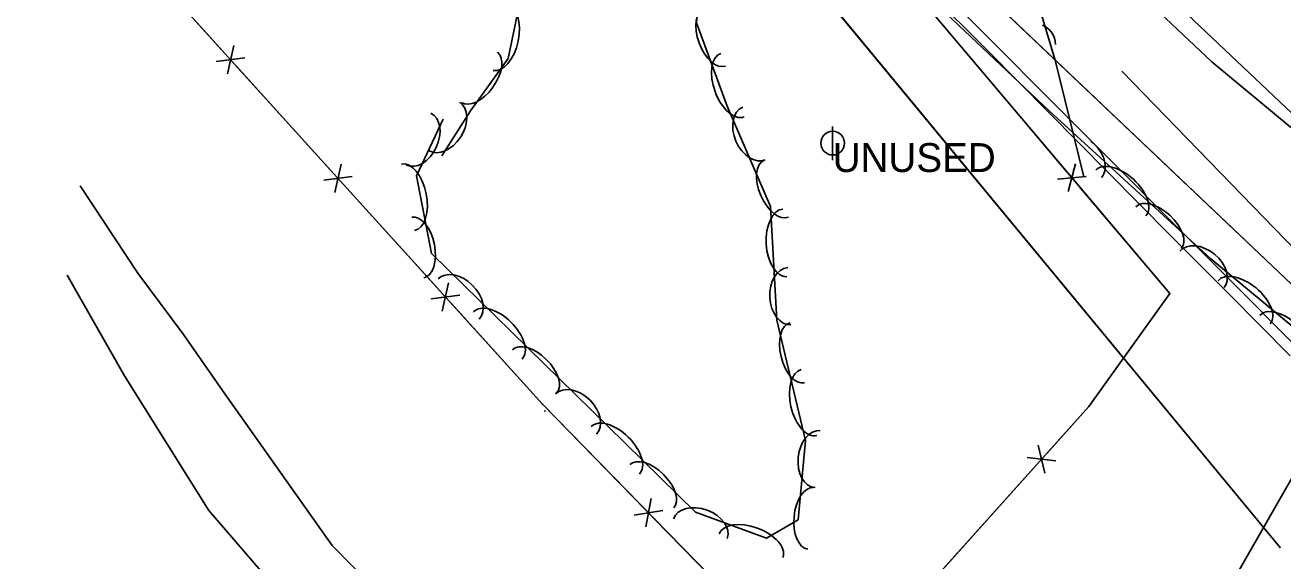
# Model space of a CAD drawing. Extents: x 954793 to 988390, y 1867850 to 1924428.
# Drawn here: x 955383 to 955600.7, y 1923087 to 1923179.7 of the extents above; entities that cross this region are included whole.
import ezdxf

# ---------------------------------------------------------------- set-up
doc = ezdxf.new("R2010")
doc.units = 0
for name, color, linetype in [('S_DITCHLINE', 7, 'Continuous'), ('S_EDGE_PAVEMENT', 7, 'Continuous'), ('S_FENCE', 7, 'Continuous'), ('S_GRD_PT_SYM', 7, 'Continuous'), ('S_MSC_PT_SYM', 7, 'Continuous'), ('S_SHOULDER', 7, 'Continuous'), ('S_STREAM', 7, 'Continuous'), ('S_TREE', 7, 'Continuous'), ('S_UNDERGROUND_CABLE', 7, 'Continuous'), ('S_UTILITY_POLE', 7, 'Continuous'), ('S_UTILITY_POLE_ANNOT', 7, 'Continuous'), ('S_UTL_PT_SYM', 7, 'Continuous'), ('S_WATER_UTILITIES', 7, 'Continuous')]:
    doc.layers.add(name, color=color, linetype=linetype)

msp = doc.modelspace()

# ---------------------------------------------------------------- linework, layer by layer
at = {"layer": 'S_DITCHLINE'}
for points in [[(955602.51, 1923124.59), (955592.04, 1923135.09), (955581.57, 1923145.58), (955571.1, 1923156.08), (955560.62, 1923166.58), (955550.15, 1923177.08), (955539.68, 1923187.57), (955529.21, 1923198.07), (955518.74, 1923208.57), (955508.26, 1923219.06), (955497.79, 1923229.56), (955487.32, 1923240.06), (955476.85, 1923250.55), (955466.37, 1923261.05), (955455.9, 1923271.55), (955445.43, 1923282.05), (955428.43, 1923299.27), (955411.44, 1923316.5), (955400.06, 1923330.55), (955388.69, 1923344.59), (955377.32, 1923358.64)], [(955601.98, 1923122.45), (955591.52, 1923132.98), (955581.06, 1923143.52), (955570.6, 1923154.06), (955560.14, 1923164.6), (955549.68, 1923175.14), (955539.22, 1923185.68), (955528.75, 1923196.22), (955518.29, 1923206.75), (955507.83, 1923217.29), (955497.37, 1923227.83), (955486.91, 1923238.37), (955476.45, 1923248.91), (955465.99, 1923259.45), (955455.52, 1923269.99), (955445.06, 1923280.52), (955427.59, 1923297.86), (955410.11, 1923315.2), (955398.03, 1923328.45), (955385.96, 1923341.69), (955373.88, 1923354.94)], [(955572.87, 1923171.71), (955589.84, 1923154.19), (955606.8, 1923136.68)]]:
    msp.add_lwpolyline(points, dxfattribs=at)
at = {"layer": 'S_EDGE_PAVEMENT'}
msp.add_lwpolyline([(955607.58, 1923159.39), (955590.59, 1923175.45), (955573.52, 1923191.68), (955556.45, 1923207.9), (955540.27, 1923223.23), (955524.08, 1923238.55), (955507.32, 1923254.63), (955490.56, 1923270.7), (955472.74, 1923287.59), (955454.91, 1923304.47), (955438.82, 1923320.03), (955422.72, 1923335.59), (955407.9, 1923350.84), (955393.08, 1923366.09), (955378.19, 1923383.07), (955363.31, 1923400.05), (955350.19, 1923416.78), (955337.08, 1923433.51), (955324.77, 1923451.12), (955314.88, 1923465.28)], dxfattribs=at)
at = {"layer": 'S_FENCE'}
for p, q in [((955472.58, 1923114.09), (955400.95, 1923193.13)), ((955581.14, 1923133.21), (955538.46, 1923183.72)), ((955419.14, 1923176.11), (955418.03, 1923171.24)), ((955416.11, 1923173.36), (955421.07, 1923173.99)), ((955437.74, 1923155.59), (955436.63, 1923150.72)), ((955563.55, 1923150.85), (955564.83, 1923155.68)), ((955434.7, 1923152.84), (955439.66, 1923153.47)), ((955566.68, 1923153.49), (955561.7, 1923153.04)), ((955456.33, 1923135.07), (955455.22, 1923130.2)), ((955567.14, 1923113.69), (955581.14, 1923133.21)), ((955453.3, 1923132.32), (955458.26, 1923132.95)), ((955520.9, 1923064.58), (955472.58, 1923114.09)), ((955522.92, 1923064.4), (955567.13, 1923113.69)), ((955567.13, 1923113.69), (955567.14, 1923113.69)), ((955559.51, 1923102.13), (955558.38, 1923107)), ((955556.46, 1923104.86), (955561.43, 1923104.26)), ((955491.39, 1923097.76), (955490.46, 1923092.84)), ((955488.46, 1923094.9), (955493.39, 1923095.7))]:
    msp.add_line(p, q, dxfattribs=at)
for points in [[(955520.9, 1923064.58), (955472.58, 1923114.09), (955400.95, 1923193.13), (955319.72, 1923285.69), (955337.09, 1923304.37), (955297.79, 1923349.19), (955277.61, 1923326.81)], [(955520.9, 1923064.58), (955472.58, 1923114.09), (955400.95, 1923193.13), (955319.72, 1923285.69), (955337.09, 1923304.37), (955297.79, 1923349.19), (955277.61, 1923326.81)], [(955522.92, 1923064.4), (955567.13, 1923113.69), (955567.14, 1923113.69), (955581.14, 1923133.21), (955538.46, 1923183.72), (955467.94, 1923254.69)], [(955522.92, 1923064.4), (955567.13, 1923113.69), (955567.14, 1923113.69), (955581.14, 1923133.21), (955538.46, 1923183.72), (955467.94, 1923254.69)], [(955400.95, 1923193.13), (955417.24, 1923175.16)], [(955419.55, 1923172.61), (955435.84, 1923154.64)], [(955563.27, 1923154.36), (955556.46, 1923162.42)], [(955438.15, 1923152.09), (955454.44, 1923134.12)], [(955581.14, 1923133.21), (955565.48, 1923151.74)], [(955567.14, 1923113.69), (955581.14, 1923133.21)], [(955456.74, 1923131.57), (955472.58, 1923114.09)], [(955472.58, 1923114.09), (955489.53, 1923096.73)], [(955559.9, 1923105.63), (955567.13, 1923113.69)], [(955541.41, 1923085.02), (955557.61, 1923103.07)], [(955491.92, 1923094.27), (955508.87, 1923076.91)]]:
    msp.add_lwpolyline(points, dxfattribs=at)
at = {"layer": 'S_GRD_PT_SYM'}
msp.add_lwpolyline([(955473, 1923112.89), (955473, 1923112.94), (955473, 1923112.89), (955472.95, 1923112.89), (955473, 1923112.89), (955473, 1923112.84), (955473, 1923112.89), (955473.05, 1923112.89)], dxfattribs=at)
at = {"layer": 'S_MSC_PT_SYM'}
for points in [[(955581.14, 1923133.21), (955581.14, 1923133.26), (955581.14, 1923133.21), (955581.09, 1923133.21), (955581.14, 1923133.21), (955581.14, 1923133.16), (955581.14, 1923133.21), (955581.19, 1923133.21)], [(955472.58, 1923114.09), (955472.58, 1923114.14), (955472.58, 1923114.09), (955472.53, 1923114.09), (955472.58, 1923114.09), (955472.58, 1923114.04), (955472.58, 1923114.09), (955472.63, 1923114.09)], [(955567.13, 1923113.69), (955567.13, 1923113.74), (955567.13, 1923113.69), (955567.08, 1923113.69), (955567.13, 1923113.69), (955567.13, 1923113.64), (955567.13, 1923113.69), (955567.18, 1923113.69)], [(955567.14, 1923113.69), (955567.14, 1923113.74), (955567.14, 1923113.69), (955567.09, 1923113.69), (955567.14, 1923113.69), (955567.14, 1923113.64), (955567.14, 1923113.69), (955567.19, 1923113.69)]]:
    msp.add_lwpolyline(points, dxfattribs=at)
for points in [[(955581.14, 1923133.21), (955581.1, 1923133.18), (955581.14, 1923133.21), (955581.17, 1923133.17), (955581.14, 1923133.21), (955581.18, 1923133.24), (955581.14, 1923133.21), (955581.11, 1923133.25)], [(955581.14, 1923133.21), (955581.1, 1923133.18), (955581.14, 1923133.21), (955581.17, 1923133.17), (955581.14, 1923133.21), (955581.18, 1923133.24), (955581.14, 1923133.21), (955581.11, 1923133.25)], [(955472.58, 1923114.09), (955472.55, 1923114.06), (955472.58, 1923114.09), (955472.62, 1923114.06), (955472.58, 1923114.09), (955472.62, 1923114.13), (955472.58, 1923114.09), (955472.55, 1923114.13)], [(955472.58, 1923114.09), (955472.55, 1923114.06), (955472.58, 1923114.09), (955472.62, 1923114.06), (955472.58, 1923114.09), (955472.62, 1923114.13), (955472.58, 1923114.09), (955472.55, 1923114.13)], [(955567.13, 1923113.69), (955567.18, 1923113.72), (955567.13, 1923113.69), (955567.11, 1923113.74), (955567.13, 1923113.69), (955567.09, 1923113.67), (955567.13, 1923113.69), (955567.16, 1923113.65)], [(955567.13, 1923113.69), (955567.18, 1923113.72), (955567.13, 1923113.69), (955567.11, 1923113.74), (955567.13, 1923113.69), (955567.09, 1923113.67), (955567.13, 1923113.69), (955567.16, 1923113.65)], [(955567.14, 1923113.69), (955567.1, 1923113.71), (955567.14, 1923113.69), (955567.11, 1923113.64), (955567.14, 1923113.69), (955567.18, 1923113.66), (955567.14, 1923113.69), (955567.17, 1923113.73)], [(955567.14, 1923113.69), (955567.1, 1923113.71), (955567.14, 1923113.69), (955567.11, 1923113.64), (955567.14, 1923113.69), (955567.18, 1923113.66), (955567.14, 1923113.69), (955567.17, 1923113.73)]]:
    msp.add_lwpolyline(points, close=True, dxfattribs=at)
at = {"layer": 'S_SHOULDER'}
msp.add_lwpolyline([(955604.28, 1923161.12), (955603.92, 1923161.2), (955603.63, 1923161.29), (955601.97, 1923162.09), (955588.43, 1923173.31), (955571.43, 1923189.35), (955554.42, 1923205.39), (955538.16, 1923220.9), (955521.9, 1923236.41), (955504.78, 1923252.23), (955487.66, 1923268.05), (955479.85, 1923274.52), (955476.21, 1923275.77), (955473.98, 1923274.78), (955464.98, 1923283.49), (955465.72, 1923285.72), (955463.18, 1923290.2), (955452.34, 1923301.84), (955436.49, 1923317.42), (955432.05, 1923321.79)], dxfattribs=at)
at = {"layer": 'S_STREAM'}
for points in [[(955458.7, 1923069.1), (955451.06, 1923075.77), (955443.58, 1923082.11), (955436.16, 1923089.63), (955417.59, 1923115.88), (955410.42, 1923126.15), (955402.56, 1923136.73), (955392.56, 1923151.83)], [(955390.31, 1923136.39), (955400.25, 1923118.96), (955414.84, 1923095.71), (955425.29, 1923083.55), (955445.64, 1923061.33), (955453.62, 1923053.72), (955457.32, 1923050.21)], [(955628.57, 1923134.85), (955616.47, 1923119.87), (955604.36, 1923104.9), (955593.36, 1923085.79), (955582.35, 1923066.68), (955580.29, 1923053.05), (955578.22, 1923039.42), (955576.15, 1923025.79), (955574.08, 1923012.16)]]:
    msp.add_lwpolyline(points, dxfattribs=at)
at = {"layer": 'S_TREE'}
for points in [[(955325.3, 1923284.83), (955341.87, 1923265.4), (955353.43, 1923254.61), (955364.79, 1923256.25), (955370.22, 1923263.74), (955376.7, 1923272.31), (955391.28, 1923283.2), (955406.5, 1923278.03), (955415.61, 1923258.64), (955415.33, 1923231.67), (955412.65, 1923215.23), (955410.86, 1923204.84), (955415.84, 1923195.79), (955426.39, 1923198.84), (955440.39, 1923204.67), (955456.64, 1923206.79), (955465.74, 1923199.1), (955469.18, 1923186.17), (955466.61, 1923173.88), (955460.1, 1923164.84), (955455.16, 1923157.07)], [(955535.56, 1923182.04), (955493.19, 1923226.42), (955472.56, 1923246.72), (955462.37, 1923256.27), (955459.69, 1923259.61), (955460.05, 1923261.67), (955463.32, 1923262.91), (955470.41, 1923257.35), (955531.42, 1923206.25), (955540.18, 1923202.16), (955550.29, 1923195.77), (955557.5, 1923186.29), (955561.3, 1923173.6), (955566.24, 1923153.44)], [(955455.38, 1923163.39), (955450.74, 1923153.56), (955453.39, 1923140.16), (955483.91, 1923110.29), (955499.04, 1923095.41), (955511.34, 1923090.87), (955516.83, 1923094.09), (955518.1, 1923107.8), (955513.15, 1923128.6), (955512.04, 1923148.26), (955504.56, 1923165.62), (955499.21, 1923180.04), (955500.24, 1923192.69), (955510.64, 1923195.39), (955526.62, 1923189.63), (955541.39, 1923182.64), (955560.27, 1923164.83), (955588.23, 1923139.24), (955612.35, 1923119.26)]]:
    msp.add_lwpolyline(points, dxfattribs=at)
msp.add_arc((955557.72, 1923176.29), 3.64, 0.6621, 67.4941, dxfattribs=at)
for centre, major_axis, ratio, end_param in [((955465.21, 1923177.56), (1.2, 5.74), 0.55008, 6.283185), ((955502.38, 1923177.59), (1.86, -5.01), 0.540699, 6.283185), ((955461.65, 1923170.62), (3.12, 4.34), 0.540699, 6.283185), ((955505.46, 1923169.28), (2.04, -5.5), 0.55008, 6.283185), ((955455.56, 1923162.14), (2.66, 4.18), 0.685311, 6.283185), ((955451.11, 1923159.93), (2.12, 4.48), 0.685311, 6.283185), ((955509.18, 1923160.92), (1.96, -4.55), 0.685311, 6.283185), ((955565.66, 1923156.67), (-3.66, 3.35), 0.685311, 4.841618), ((955449.3, 1923149.87), (-1.14, 5.76), 0.55008, 6.283185), ((955513.01, 1923151.35), (2.12, -4.91), 0.540699, 6.283185), ((955572.66, 1923150.61), (-4.33, 3.96), 0.55008, 6.283185), ((955579.2, 1923144.63), (-3.94, 3.61), 0.540699, 6.283185), ((955451.02, 1923141.17), (-1.04, 5.24), 0.540699, 6.283185), ((955514.52, 1923141.98), (0.33, -5.86), 0.55008, 6.283185), ((955586.72, 1923137.4), (-3.82, 3.16), 0.685311, 6.283185), ((955515.3, 1923132.75), (0.28, -4.95), 0.685311, 6.283185), ((955458.05, 1923132.27), (-3.54, 3.47), 0.685311, 6.283185), ((955594.01, 1923131.7), (-4.52, 3.74), 0.55008, 6.283185), ((955464.85, 1923125.98), (-4.19, 4.1), 0.55008, 6.283185), ((955600.84, 1923126.04), (-4.12, 3.41), 0.540699, 6.283185), ((955516.67, 1923122.98), (1.24, -5.2), 0.540699, 6.283185), ((955471.19, 1923119.77), (-3.82, 3.74), 0.540699, 6.283185), ((955518.72, 1923114.35), (1.36, -5.71), 0.55008, 6.283185), ((955478.37, 1923112.38), (-3.54, 3.47), 0.685311, 6.283185), ((955485.16, 1923106.09), (-4.18, 4.11), 0.55008, 6.283185), ((955520.2, 1923104.57), (-0.46, -4.93), 0.685311, 6.283185), ((955491.48, 1923099.87), (-3.81, 3.75), 0.540699, 6.283185), ((955518.99, 1923094.33), (-0.49, -5.32), 0.540699, 6.283185), ((955499.89, 1923092.56), (-4.65, 1.71), 0.685311, 6.283185), ((955508.67, 1923089.6), (-5.51, 2.03), 0.55008, 6.283185)]:
    msp.add_ellipse(centre, major_axis=major_axis, ratio=ratio, start_param=3.141593, end_param=end_param, dxfattribs=at)
at = {"layer": 'S_UNDERGROUND_CABLE'}
msp.add_line((955611.24, 1923126.24), (955404.51, 1923322.47), dxfattribs=at)
msp.add_lwpolyline([(955676.89, 1923057.8), (955611.24, 1923126.24), (955404.51, 1923322.47), (955363.54, 1923367.87), (955311.33, 1923422.76)], dxfattribs=at)
msp.add_lwpolyline([(955676.89, 1923057.8), (955611.24, 1923126.24), (955404.51, 1923322.47), (955363.54, 1923367.87), (955311.33, 1923422.76)], dxfattribs=at)
at = {"layer": 'S_UTILITY_POLE'}
msp.add_line((955522.79, 1923156.32), (955522.79, 1923162.11), dxfattribs=at)
msp.add_circle((955522.79, 1923159.25), 2.05, dxfattribs=at)
at = {"layer": 'S_UTL_PT_SYM'}
msp.add_lwpolyline([(955600.21, 1923089.32), (955600.21, 1923089.37), (955600.21, 1923089.32), (955600.16, 1923089.32), (955600.21, 1923089.32), (955600.21, 1923089.27), (955600.21, 1923089.32), (955600.26, 1923089.32)], dxfattribs=at)
msp.add_lwpolyline([(955600.21, 1923089.32), (955600.17, 1923089.28), (955600.21, 1923089.32), (955600.24, 1923089.28), (955600.21, 1923089.32), (955600.25, 1923089.35), (955600.21, 1923089.32), (955600.18, 1923089.36)], close=True, dxfattribs=at)
msp.add_lwpolyline([(955600.21, 1923089.32), (955600.17, 1923089.28), (955600.21, 1923089.32), (955600.24, 1923089.28), (955600.21, 1923089.32), (955600.25, 1923089.35), (955600.21, 1923089.32), (955600.18, 1923089.36)], close=True, dxfattribs=at)
at = {"layer": 'S_WATER_UTILITIES'}
msp.add_line((955600.21, 1923089.32), (955504.95, 1923204.58), dxfattribs=at)
msp.add_lwpolyline([(955600.21, 1923089.32), (955504.95, 1923204.58)], dxfattribs=at)
msp.add_lwpolyline([(955600.21, 1923089.32), (955504.95, 1923204.58)], dxfattribs=at)

# ---------------------------------------------------------------- texts
at = {"layer": 'S_UTILITY_POLE_ANNOT'}
msp.add_text('UNUSED', height=5, dxfattribs=at).set_placement((955522.79, 1923154.25))

doc.saveas('drawing.dxf')
